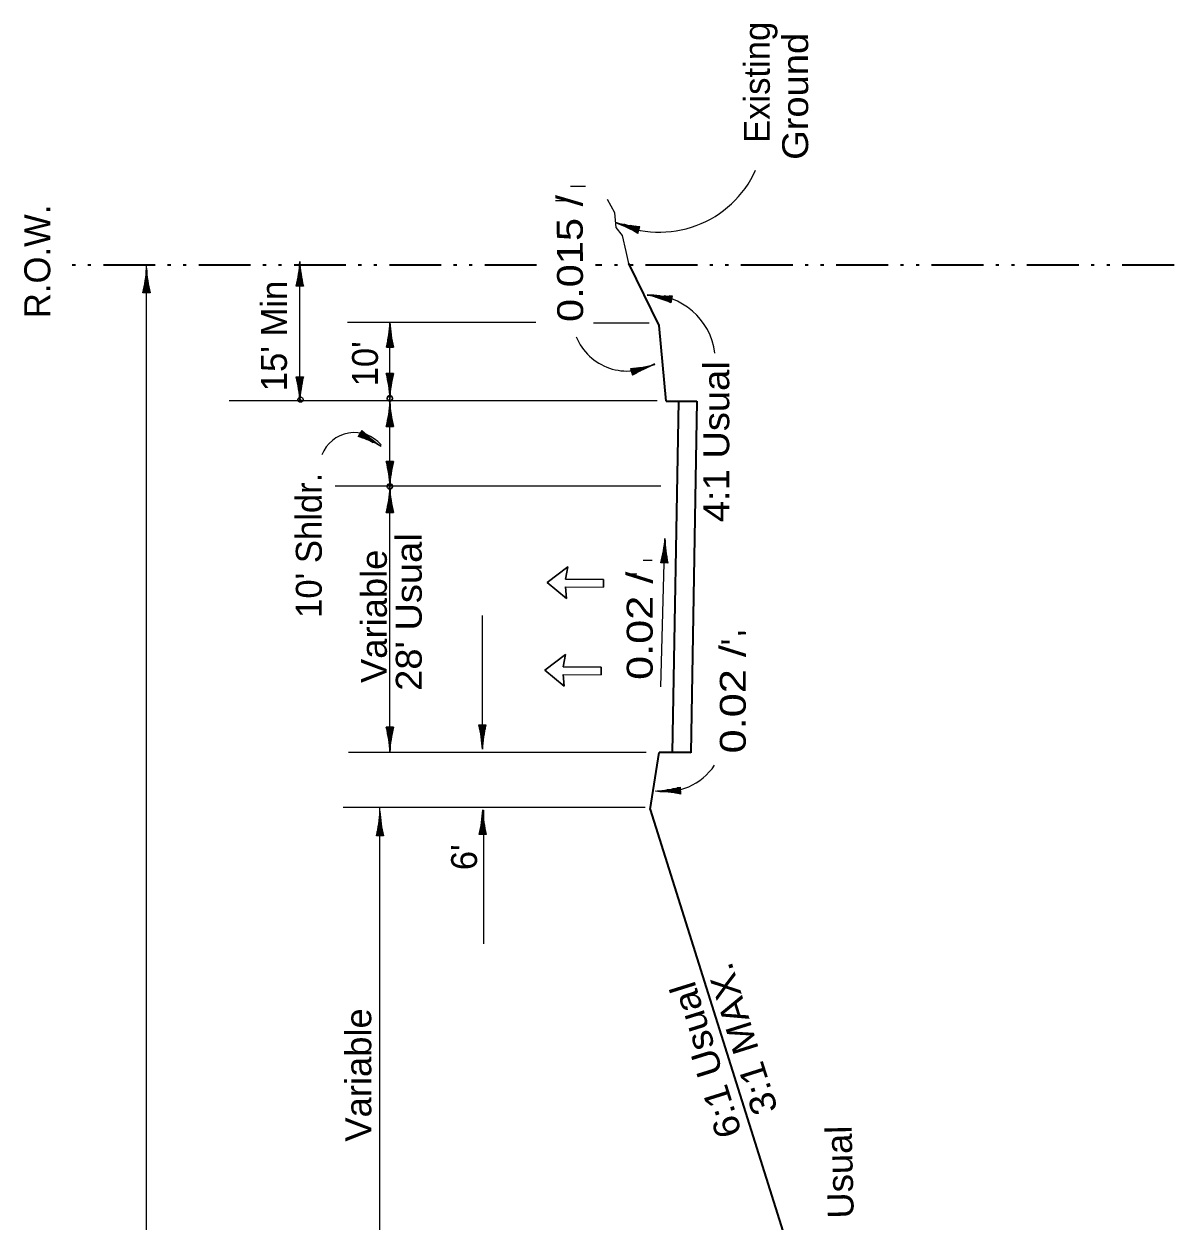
# Model space of a CAD drawing. Extents: x 2363427 to 2368559, y 6957299 to 6980140.
# Drawn here: x 2365669 to 2366290, y 6961886 to 6962533 of the extents above; entities that cross this region are included whole.
import ezdxf
from ezdxf.enums import TextEntityAlignment as Align

# ---------------------------------------------------------------- set-up
doc = ezdxf.new("R2010")
doc.units = 0
doc.header["$LTSCALE"] = 5.6
doc.header["$PDMODE"] = 32
doc.header["$PDSIZE"] = 2.8
doc.linetypes.add('DASH_DOUBLE_DOT', pattern=[9.2, 5, -1.2, 0.3, -1.2, 0.3, -1.2])
doc.linetypes.add('MEDIUM_DASHED', pattern=[4.5, 3, -1.5])
for name, color, linetype, lineweight in [('1', 7, 'Continuous', 13), ('3', 7, 'Continuous', 35), ('4', 7, 'Continuous', 13), ('40', 7, 'Continuous', 35), ('48', 7, 'Continuous', 25), ('6', 7, 'Continuous', 13), ('8', 7, 'Continuous', 13)]:
    doc.layers.add(name, color=color, linetype=linetype, lineweight=lineweight)

msp = doc.modelspace()

# ---------------------------------------------------------------- linework, layer by layer
at = {"layer": '1', "linetype": 'MEDIUM_DASHED', "lineweight": 25}
msp.add_lwpolyline([(2365995.735, 6962403.419), (2365994.383, 6962409.921), (2365992.355, 6962418.591), (2365988.975, 6962422.925), (2365988.299, 6962430.873), (2365984.243, 6962438.097)], dxfattribs=at)
at = {"layer": '3', "linetype": 'DASH_DOUBLE_DOT'}
for p, q in [((2365945.92, 6962402.596), (2365691.621, 6962402.596)), ((2366290.423, 6962402.596), (2365977.876, 6962402.596))]:
    msp.add_line(p, q, dxfattribs=at)
at = {"layer": '3'}
for p, q in [((2366012.138, 6962369.887), (2365995.736, 6962403.419)), ((2366015.994, 6962329.122), (2366012.138, 6962369.887)), ((2366015.994, 6962329.122), (2366032.586, 6962329.05)), ((2366022.586, 6962329.093), (2366019.265, 6962139.058)), ((2366032.584, 6962328.984), (2366029.264, 6962138.971)), ((2366007.257, 6962108.215), (2366012.243, 6962139.059)), ((2366029.266, 6962139.058), (2366012.243, 6962139.059)), ((2366007.257, 6962108.215), (2366104.619, 6961799.125))]:
    msp.add_line(p, q, dxfattribs=at)
at = {"layer": '4', "lineweight": 25}
for p, q in [((2365972.415, 6962445.132), (2365964.255, 6962445.132)), ((2365964.286, 6962437.296), (2365956.125, 6962437.296))]:
    msp.add_line(p, q, dxfattribs=at)
at = {"layer": '4'}
for p, q in [((2366001.193, 6962421.551), (2365989.248, 6962425.445)), ((2366001.348, 6962422.026), (2365993.162, 6962424.694)), ((2366001.038, 6962421.076), (2365994.05, 6962423.354)), ((2366000.883, 6962420.6), (2365996.817, 6962421.926)), ((2366001.503, 6962422.502), (2365996.88, 6962424.008)), ((2366001.658, 6962422.977), (2365999.394, 6962423.715)), ((2366000.62, 6962419.792), (2366001.806, 6962423.434)), ((2366000.728, 6962420.124), (2365999.221, 6962420.616)), ((2365735.153, 6961372.317), (2365735.153, 6962402.596)), ((2365818.005, 6962328.983), (2365818.005, 6962404.519)), ((2365818.071, 6962391.207), (2365818.071, 6962403.771)), ((2365818.071, 6962391.207), (2365818.071, 6962403.771)), ((2365734.719, 6962387.596), (2365734.719, 6962396.205)), ((2365735.219, 6962387.596), (2365735.219, 6962400.16)), ((2365817.071, 6962391.207), (2365817.071, 6962396.069)), ((2365817.071, 6962391.207), (2365817.071, 6962396.069)), ((2365817.571, 6962391.207), (2365817.571, 6962399.817)), ((2365817.571, 6962391.207), (2365817.571, 6962399.817)), ((2365818.571, 6962391.207), (2365818.571, 6962398.557)), ((2365818.571, 6962391.207), (2365818.571, 6962398.557)), ((2365819.071, 6962391.207), (2365819.071, 6962395.483)), ((2365819.071, 6962391.207), (2365819.071, 6962395.483)), ((2365733.719, 6962387.596), (2365733.719, 6962389.977)), ((2365734.219, 6962387.596), (2365734.219, 6962392.458)), ((2365735.719, 6962387.596), (2365735.719, 6962394.946)), ((2365736.219, 6962387.596), (2365736.219, 6962391.873)), ((2365736.719, 6962387.596), (2365736.719, 6962389.181)), ((2365819.921, 6962391.207), (2365816.091, 6962391.207)), ((2365819.921, 6962391.207), (2365816.091, 6962391.207)), ((2365816.571, 6962391.207), (2365816.571, 6962393.589)), ((2365816.571, 6962391.207), (2365816.571, 6962393.589)), ((2365819.571, 6962391.207), (2365819.571, 6962392.792)), ((2365819.571, 6962391.207), (2365819.571, 6962392.792)), ((2365737.069, 6962387.596), (2365733.239, 6962387.596)), ((2366018.915, 6962384.206), (2366006.539, 6962386.371)), ((2366018.829, 6962383.712), (2366010.349, 6962385.196)), ((2366019.002, 6962384.698), (2366011.761, 6962385.965)), ((2366018.743, 6962383.22), (2366013.953, 6962384.058)), ((2366019.088, 6962385.19), (2366014.875, 6962385.928)), ((2366018.657, 6962382.728), (2366016.311, 6962383.138)), ((2366019.174, 6962385.682), (2366017.613, 6962385.956)), ((2366019.235, 6962386.027), (2366018.575, 6962382.255)), ((2365945.611, 6962371.66), (2365843.735, 6962371.66)), ((2365866.627, 6962358.263), (2365866.627, 6962370.827)), ((2365866.627, 6962358.263), (2365866.627, 6962370.827)), ((2365866.672, 6962139.427), (2365866.672, 6962371.66)), ((2366006.843, 6962371.271), (2365976.768, 6962371.271)), ((2365866.127, 6962358.263), (2365866.127, 6962365.613)), ((2365866.127, 6962358.263), (2365866.127, 6962365.613)), ((2365867.127, 6962358.263), (2365867.127, 6962366.872)), ((2365867.127, 6962358.263), (2365867.127, 6962366.872)), ((2365867.627, 6962358.263), (2365867.627, 6962363.125)), ((2365867.627, 6962358.263), (2365867.627, 6962363.125)), ((2365864.777, 6962358.263), (2365868.607, 6962358.263)), ((2365864.777, 6962358.263), (2365868.607, 6962358.263)), ((2365865.127, 6962358.263), (2365865.127, 6962359.847)), ((2365865.127, 6962358.263), (2365865.127, 6962359.847)), ((2365865.627, 6962358.263), (2365865.627, 6962362.539)), ((2365865.627, 6962358.263), (2365865.627, 6962362.539)), ((2365868.127, 6962358.263), (2365868.127, 6962360.644)), ((2365868.127, 6962358.263), (2365868.127, 6962360.644)), ((2365868.586, 6962344.07), (2365864.756, 6962344.07)), ((2365868.586, 6962344.07), (2365864.756, 6962344.07)), ((2365865.236, 6962344.07), (2365865.236, 6962341.688)), ((2365865.236, 6962344.07), (2365865.236, 6962341.688)), ((2365865.736, 6962344.07), (2365865.736, 6962339.208)), ((2365865.736, 6962344.07), (2365865.736, 6962339.208)), ((2365866.236, 6962344.07), (2365866.236, 6962335.46)), ((2365866.236, 6962344.07), (2365866.236, 6962335.46)), ((2365866.736, 6962344.07), (2365866.736, 6962331.506)), ((2365866.736, 6962344.07), (2365866.736, 6962331.506)), ((2365867.236, 6962344.07), (2365867.236, 6962336.72)), ((2365867.236, 6962344.07), (2365867.236, 6962336.72)), ((2365867.736, 6962344.07), (2365867.736, 6962339.793)), ((2365867.736, 6962344.07), (2365867.736, 6962339.793)), ((2365868.236, 6962344.07), (2365868.236, 6962342.484)), ((2365868.236, 6962344.07), (2365868.236, 6962342.484)), ((2365996.615, 6962346.699), (2365997.78, 6962343.05)), ((2365996.722, 6962346.366), (2365998.232, 6962346.848)), ((2365996.874, 6962345.889), (2366000.948, 6962347.19)), ((2365997.026, 6962345.413), (2366004.027, 6962347.65)), ((2365997.178, 6962344.936), (2366009.146, 6962348.76)), ((2365997.33, 6962344.46), (2366005.532, 6962347.08)), ((2365997.482, 6962343.984), (2366002.114, 6962345.464)), ((2365997.634, 6962343.508), (2365999.903, 6962344.232)), ((2365816.091, 6962342.295), (2365819.921, 6962342.295)), ((2365816.091, 6962342.295), (2365819.921, 6962342.295)), ((2365816.441, 6962342.295), (2365816.441, 6962340.71)), ((2365816.441, 6962342.295), (2365816.441, 6962340.71)), ((2365816.941, 6962342.295), (2365816.941, 6962338.019)), ((2365816.941, 6962342.295), (2365816.941, 6962338.019)), ((2365817.441, 6962342.295), (2365817.441, 6962334.945)), ((2365817.441, 6962342.295), (2365817.441, 6962334.945)), ((2365817.941, 6962342.295), (2365817.941, 6962329.731)), ((2365817.941, 6962342.295), (2365817.941, 6962329.731)), ((2365818.441, 6962342.295), (2365818.441, 6962333.685)), ((2365818.441, 6962342.295), (2365818.441, 6962333.685)), ((2365818.941, 6962342.295), (2365818.941, 6962337.433)), ((2365818.941, 6962342.295), (2365818.941, 6962337.433)), ((2365819.441, 6962342.295), (2365819.441, 6962339.913)), ((2365819.441, 6962342.295), (2365819.441, 6962339.913)), ((2366011.09, 6962329.187), (2365779.761, 6962329.187)), ((2365866.606, 6962315.303), (2365866.606, 6962327.867)), ((2365866.606, 6962315.303), (2365866.606, 6962327.867)), ((2365865.606, 6962315.303), (2365865.606, 6962319.579)), ((2365865.606, 6962315.303), (2365865.606, 6962319.579)), ((2365866.106, 6962315.303), (2365866.106, 6962322.653)), ((2365866.106, 6962315.303), (2365866.106, 6962322.653)), ((2365867.106, 6962315.303), (2365867.106, 6962323.912)), ((2365867.106, 6962315.303), (2365867.106, 6962323.912)), ((2365867.606, 6962315.303), (2365867.606, 6962320.165)), ((2365867.606, 6962315.303), (2365867.606, 6962320.165)), ((2365851.534, 6962313.279), (2365849.546, 6962310.005)), ((2365850.314, 6962311.27), (2365857.674, 6962306.802)), ((2365850.574, 6962311.698), (2365861.314, 6962305.178)), ((2365850.833, 6962312.125), (2365857.116, 6962308.311)), ((2365851.092, 6962312.552), (2365854.748, 6962310.334)), ((2365851.352, 6962312.98), (2365852.707, 6962312.157)), ((2365864.756, 6962315.303), (2365868.586, 6962315.303)), ((2365864.756, 6962315.303), (2365868.586, 6962315.303)), ((2365865.106, 6962315.303), (2365865.106, 6962316.887)), ((2365865.106, 6962315.303), (2365865.106, 6962316.887)), ((2365868.106, 6962315.303), (2365868.106, 6962317.684)), ((2365868.106, 6962315.303), (2365868.106, 6962317.684)), ((2365849.796, 6962310.416), (2365851.831, 6962309.18)), ((2365850.055, 6962310.842), (2365854.211, 6962308.32)), ((2365868.586, 6962296.474), (2365864.756, 6962296.474)), ((2365868.586, 6962296.474), (2365864.756, 6962296.474)), ((2365865.236, 6962296.474), (2365865.236, 6962294.092)), ((2365865.236, 6962296.474), (2365865.236, 6962294.092)), ((2365865.736, 6962296.474), (2365865.736, 6962291.612)), ((2365865.736, 6962296.474), (2365865.736, 6962291.612)), ((2365866.236, 6962296.474), (2365866.236, 6962287.864)), ((2365866.236, 6962296.474), (2365866.236, 6962287.864)), ((2365866.736, 6962296.474), (2365866.736, 6962283.91)), ((2365866.736, 6962296.474), (2365866.736, 6962283.91)), ((2365867.236, 6962296.474), (2365867.236, 6962289.124)), ((2365867.236, 6962296.474), (2365867.236, 6962289.124)), ((2365867.736, 6962296.474), (2365867.736, 6962292.197)), ((2365867.736, 6962296.474), (2365867.736, 6962292.197)), ((2365868.236, 6962296.474), (2365868.236, 6962294.888)), ((2365868.236, 6962296.474), (2365868.236, 6962294.888)), ((2366013.019, 6962283.122), (2365837.151, 6962283.122)), ((2365866.606, 6962268.825), (2365866.606, 6962281.389)), ((2365866.606, 6962268.825), (2365866.606, 6962281.389)), ((2365865.606, 6962268.825), (2365865.606, 6962273.101)), ((2365865.606, 6962268.825), (2365865.606, 6962273.101)), ((2365866.106, 6962268.825), (2365866.106, 6962276.175)), ((2365866.106, 6962268.825), (2365866.106, 6962276.175)), ((2365867.106, 6962268.825), (2365867.106, 6962277.434)), ((2365867.106, 6962268.825), (2365867.106, 6962277.434)), ((2365867.606, 6962268.825), (2365867.606, 6962273.687)), ((2365867.606, 6962268.825), (2365867.606, 6962273.687)), ((2365864.756, 6962268.825), (2365868.586, 6962268.825)), ((2365864.756, 6962268.825), (2365868.586, 6962268.825)), ((2365865.106, 6962268.825), (2365865.106, 6962270.409)), ((2365865.106, 6962268.825), (2365865.106, 6962270.409)), ((2365868.106, 6962268.825), (2365868.106, 6962271.206)), ((2365868.106, 6962268.825), (2365868.106, 6962271.206)), ((2366013.058, 6962174.613), (2366015.334, 6962254.867)), ((2366015.021, 6962241.559), (2366015.378, 6962254.117)), ((2366014.522, 6962241.573), (2366014.766, 6962250.179)), ((2366015.521, 6962241.545), (2366015.73, 6962248.891)), ((2366016.87, 6962241.506), (2366013.042, 6962241.615)), ((2366013.522, 6962241.601), (2366013.59, 6962243.981)), ((2366014.022, 6962241.587), (2366014.16, 6962246.447)), ((2366016.021, 6962241.53), (2366016.142, 6962245.805)), ((2366016.52, 6962241.516), (2366016.566, 6962243.101)), ((2365868.586, 6962152.739), (2365864.756, 6962152.739)), ((2365868.586, 6962152.739), (2365864.756, 6962152.739)), ((2365865.236, 6962152.739), (2365865.236, 6962150.357)), ((2365865.236, 6962152.739), (2365865.236, 6962150.357)), ((2365865.736, 6962152.739), (2365865.736, 6962147.877)), ((2365865.736, 6962152.739), (2365865.736, 6962147.877)), ((2365866.236, 6962152.739), (2365866.236, 6962144.129)), ((2365866.236, 6962152.739), (2365866.236, 6962144.129)), ((2365866.736, 6962152.739), (2365866.736, 6962140.175)), ((2365866.736, 6962152.739), (2365866.736, 6962140.175)), ((2365867.236, 6962152.739), (2365867.236, 6962145.389)), ((2365867.236, 6962152.739), (2365867.236, 6962145.389)), ((2365867.736, 6962152.739), (2365867.736, 6962148.462)), ((2365867.736, 6962152.739), (2365867.736, 6962148.462)), ((2365868.236, 6962152.739), (2365868.236, 6962151.153)), ((2365868.236, 6962152.739), (2365868.236, 6962151.153)), ((2366005.26, 6962139.187), (2365844.276, 6962139.187)), ((2366023.629, 6962118.574), (2366011.069, 6962118.246)), ((2366023.642, 6962118.074), (2366015.034, 6962117.849)), ((2366023.616, 6962119.073), (2366016.268, 6962118.882)), ((2366023.655, 6962117.574), (2366018.794, 6962117.447)), ((2366023.602, 6962119.573), (2366019.328, 6962119.462)), ((2366023.667, 6962117.073), (2366021.287, 6962117.012)), ((2366023.589, 6962120.073), (2366022.005, 6962120.031)), ((2366023.58, 6962120.422), (2366023.68, 6962116.594)), ((2366004.639, 6962109.286), (2365841.455, 6962109.286)), ((2365861.211, 6961823.031), (2365861.298, 6962109.286)), ((2365861.353, 6962093.992), (2365861.357, 6962106.556)), ((2365861.353, 6962093.992), (2365861.357, 6962106.556)), ((2365916.938, 6962094.734), (2365916.938, 6962107.298)), ((2365860.353, 6962093.992), (2365860.355, 6962098.854)), ((2365860.353, 6962093.992), (2365860.355, 6962098.854)), ((2365860.853, 6962093.992), (2365860.855, 6962102.602)), ((2365860.853, 6962093.992), (2365860.855, 6962102.602)), ((2365861.853, 6962093.992), (2365861.855, 6962101.342)), ((2365861.853, 6962093.992), (2365861.855, 6962101.342)), ((2365862.353, 6962093.992), (2365862.355, 6962098.268)), ((2365862.353, 6962093.992), (2365862.355, 6962098.268)), ((2365915.938, 6962094.734), (2365915.938, 6962099.596)), ((2365916.438, 6962094.734), (2365916.438, 6962103.343)), ((2365917.438, 6962094.734), (2365917.438, 6962102.084)), ((2365917.938, 6962094.734), (2365917.938, 6962099.01)), ((2365863.203, 6962093.992), (2365859.373, 6962093.993)), ((2365863.203, 6962093.992), (2365859.373, 6962093.993)), ((2365859.853, 6962093.993), (2365859.855, 6962096.374)), ((2365859.853, 6962093.993), (2365859.855, 6962096.374)), ((2365862.853, 6962093.992), (2365862.853, 6962095.577)), ((2365862.853, 6962093.992), (2365862.853, 6962095.577)), ((2365918.788, 6962094.734), (2365914.958, 6962094.734)), ((2365915.438, 6962094.734), (2365915.438, 6962097.115)), ((2365918.438, 6962094.734), (2365918.438, 6962096.318))]:
    msp.add_line(p, q, dxfattribs=at)
for centre, radius, start, end in [((2366012.459, 6962477.239), 56.809, 245.09051, 335.73339), ((2366007.506, 6962495.421), 72.212, 254.78783, 265.47388), ((2365962.798, 6962358.277), 72.212, 58.41466, 69.10071), ((2365745.882, 6962408.101), 72.212, 346.47039, 357.15644), ((2365745.882, 6962408.101), 72.212, 346.47039, 357.15644), ((2365890.129, 6962408.101), 72.212, 182.84356, 193.52961), ((2365890.129, 6962408.101), 72.212, 182.84356, 193.52961), ((2365663.03, 6962404.49), 72.212, 346.47039, 357.15644), ((2365807.277, 6962404.49), 72.212, 182.84356, 193.52961), ((2365989.831, 6962316.01), 72.212, 66.5439, 77.22995), ((2366014.697, 6962458.097), 72.212, 262.91707, 273.60312), ((2366006.59, 6962350.533), 36.023, 7.28739, 91.11463), ((2365794.57, 6962375.157), 72.212, 346.47039, 357.15644), ((2365794.57, 6962375.157), 72.212, 346.47039, 357.15644), ((2365938.817, 6962375.157), 72.212, 182.84356, 193.52961), ((2365938.817, 6962375.157), 72.212, 182.84356, 193.52961), ((2365994.859, 6962374.989), 29.635, 202.18381, 300.37926), ((2365794.548, 6962327.176), 72.212, 2.84356, 13.52961), ((2365794.548, 6962327.176), 72.212, 2.84356, 13.52961), ((2365938.795, 6962327.176), 72.212, 166.47039, 177.15644), ((2365938.795, 6962327.176), 72.212, 166.47039, 177.15644), ((2365991.343, 6962418.72), 72.212, 274.18736, 284.87341), ((2366035.239, 6962281.314), 72.212, 110.56052, 121.24657), ((2365745.882, 6962325.401), 72.212, 2.84356, 13.52961), ((2365745.882, 6962325.401), 72.212, 2.84356, 13.52961), ((2365890.129, 6962325.401), 72.212, 166.47039, 177.15644), ((2365890.129, 6962325.401), 72.212, 166.47039, 177.15644), ((2365794.548, 6962332.197), 72.212, 346.47039, 357.15644), ((2365794.548, 6962332.197), 72.212, 346.47039, 357.15644), ((2365938.795, 6962332.197), 72.212, 182.84356, 193.52961), ((2365938.795, 6962332.197), 72.212, 182.84356, 193.52961), ((2365847.541, 6962293.278), 18.823, 40.25616, 159.15022), ((2365902.409, 6962364.529), 72.212, 225.21017, 235.89622), ((2365827.555, 6962241.223), 72.212, 61.58334, 72.26939), ((2365794.548, 6962279.58), 72.212, 2.84356, 13.52961), ((2365794.548, 6962279.58), 72.212, 2.84356, 13.52961), ((2365938.795, 6962279.58), 72.212, 166.47039, 177.15644), ((2365938.795, 6962279.58), 72.212, 166.47039, 177.15644), ((2365794.548, 6962285.719), 72.212, 346.47039, 357.15644), ((2365794.548, 6962285.719), 72.212, 346.47039, 357.15644), ((2365938.795, 6962285.719), 72.212, 182.84356, 193.52961), ((2365938.795, 6962285.719), 72.212, 182.84356, 193.52961), ((2365943.34, 6962260.492), 72.212, 344.84626, 355.53231), ((2366087.529, 6962256.403), 72.212, 181.21943, 191.90548), ((2365794.548, 6962135.845), 72.212, 2.84356, 13.52961), ((2365794.548, 6962135.845), 72.212, 2.84356, 13.52961), ((2365938.795, 6962135.845), 72.212, 166.47039, 177.15644), ((2365938.795, 6962135.845), 72.212, 166.47039, 177.15644), ((2366015.547, 6962149.708), 31.768, 260.35981, 326.74144), ((2366004.86, 6962190.167), 72.212, 274.33889, 285.02494), ((2366008.624, 6962045.97), 72.212, 77.96572, 88.65177), ((2365789.17, 6962110.908), 72.212, 346.45333, 357.13938), ((2365789.17, 6962110.908), 72.212, 346.45333, 357.13938), ((2365933.417, 6962110.865), 72.212, 182.82649, 193.51254), ((2365933.417, 6962110.865), 72.212, 182.82649, 193.51254), ((2365844.749, 6962111.628), 72.212, 346.47039, 357.15644), ((2365988.996, 6962111.628), 72.212, 182.84356, 193.52961)]:
    msp.add_arc(centre, radius, start, end, dxfattribs=at)
for p in [(2365818.403, 6962329.882), (2365866.672, 6962330.758), (2365866.672, 6962330.357), (2365866.672, 6962283.162), (2365866.672, 6962282.761), (2365866.672, 6962270.34)]:
    msp.add_point(p, dxfattribs=at)
at = {"layer": '40', "lineweight": 13}
for p, q in [((2365961.53, 6962228.722), (2365982.036, 6962228.527)), ((2365960.345, 6962181.329), (2365980.85, 6962181.134))]:
    msp.add_line(p, q, dxfattribs=at)
for points in [[(2365961.53, 6962228.722), (2365962.063, 6962222.407), (2365951.676, 6962230.942), (2365962.776, 6962239.544), (2365961.568, 6962232.817)], [(2365961.568, 6962232.817), (2365982.073, 6962232.622), (2365982.036, 6962228.527)], [(2365960.345, 6962181.329), (2365960.878, 6962175.014), (2365950.49, 6962183.549), (2365961.59, 6962192.152), (2365960.382, 6962185.424)], [(2365960.382, 6962185.424), (2365980.888, 6962185.229), (2365980.85, 6962181.134)]]:
    msp.add_lwpolyline(points, dxfattribs=at)
at = {"layer": '48', "lineweight": 13}
for p, q in [((2366003.621, 6962243.137), (2366008.391, 6962243.137)), ((2366000.124, 6962235.511), (2365994.4, 6962235.511))]:
    msp.add_line(p, q, dxfattribs=at)
msp.add_lwpolyline([(2366019.265, 6962139.058), (2366029.264, 6962138.971), (2366032.586, 6962329.05), (2366022.586, 6962329.093)], close=True, dxfattribs=at)
at = {"layer": '6'}
for p, q in [((2365916.675, 6962140.833), (2365916.675, 6962213.093)), ((2365914.759, 6962154.143), (2365918.589, 6962154.143)), ((2365915.109, 6962154.143), (2365915.109, 6962152.559)), ((2365915.609, 6962154.143), (2365915.609, 6962149.867)), ((2365916.109, 6962154.143), (2365916.109, 6962146.793)), ((2365916.609, 6962154.143), (2365916.609, 6962141.579)), ((2365917.109, 6962154.143), (2365917.109, 6962145.535)), ((2365917.609, 6962154.143), (2365917.609, 6962149.281)), ((2365918.109, 6962154.143), (2365918.109, 6962151.763)), ((2365917.455, 6962035.659), (2365917.455, 6962107.919))]:
    msp.add_line(p, q, dxfattribs=at)
for centre, start, end in [((2365844.551, 6962137.25), 2.84356, 13.52961), ((2365988.798, 6962137.25), 166.47039, 177.15644)]:
    msp.add_arc(centre, 72.212, start, end, dxfattribs=at)
at = {"layer": '8'}
for points in [[(2365951.676, 6962230.942), (2365962.063, 6962222.407), (2365961.53, 6962228.722), (2365982.036, 6962228.527), (2365982.073, 6962232.622), (2365961.568, 6962232.817), (2365962.776, 6962239.544)], [(2365950.49, 6962183.549), (2365960.878, 6962175.014), (2365960.345, 6962181.329), (2365980.85, 6962181.134), (2365980.888, 6962185.229), (2365960.382, 6962185.424), (2365961.59, 6962192.152)]]:
    msp.add_lwpolyline(points, close=True, dxfattribs=at)

# ---------------------------------------------------------------- texts
at = {"layer": '3'}
for p in [(2366068.788, 6962203.677), (2366059.87, 6962198.847)]:
    msp.add_text("'", height=14, rotation=90, dxfattribs=at).set_placement(p, align=Align.CENTER)
at = {"layer": '4'}
for s, p in [('Existing ', (2366071.986, 6962504.05)), ('R.O.W.', (2365683.151, 6962404.641)), ("15' Min", (2365811.036, 6962364.318)), ("10' ", (2365860.24, 6962351.861)), ("10' Shldr.", (2365829.858, 6962251.141)), ("6' ", (2365913.76, 6962085.07))]:
    msp.add_text(s, height=14, rotation=90, dxfattribs=at).set_placement(p, align=Align.CENTER)
for s, rotation, width, p in [('Ground', 90, 1.1, (2366092.701, 6962493.867)), ('0.015 /', 90.292, 1.2, (2365970.963, 6962406.268)), ('4:1 Usual', 89.994, 1.1, (2366050.045, 6962307.144)), ("28' Usual", 90, 1.1, (2365883.873, 6962215.049)), ('Variable', 90, 1.05, (2365865.032, 6962212.743)), ('0.02 /', 90, 1.25, (2366008.677, 6962207.618)), ('0.02 /', 90, 1.25, (2366058.994, 6962167.886)), ('3:1 MAX.', 107.484, 1.1, (2366063.793, 6961986.309)), ('6:1 Usual', 107.36, 1.1, (2366044.083, 6961974.858)), ('Variable', 90, 1.05, (2365856.627, 6961964.758)), ('6:1 Usual', 91.404, 1.05, (2366117.169, 6961895.986))]:
    msp.add_text(s, height=14, rotation=rotation, dxfattribs=dict(at, width=width)).set_placement(p, align=Align.CENTER)

doc.saveas('drawing.dxf')
